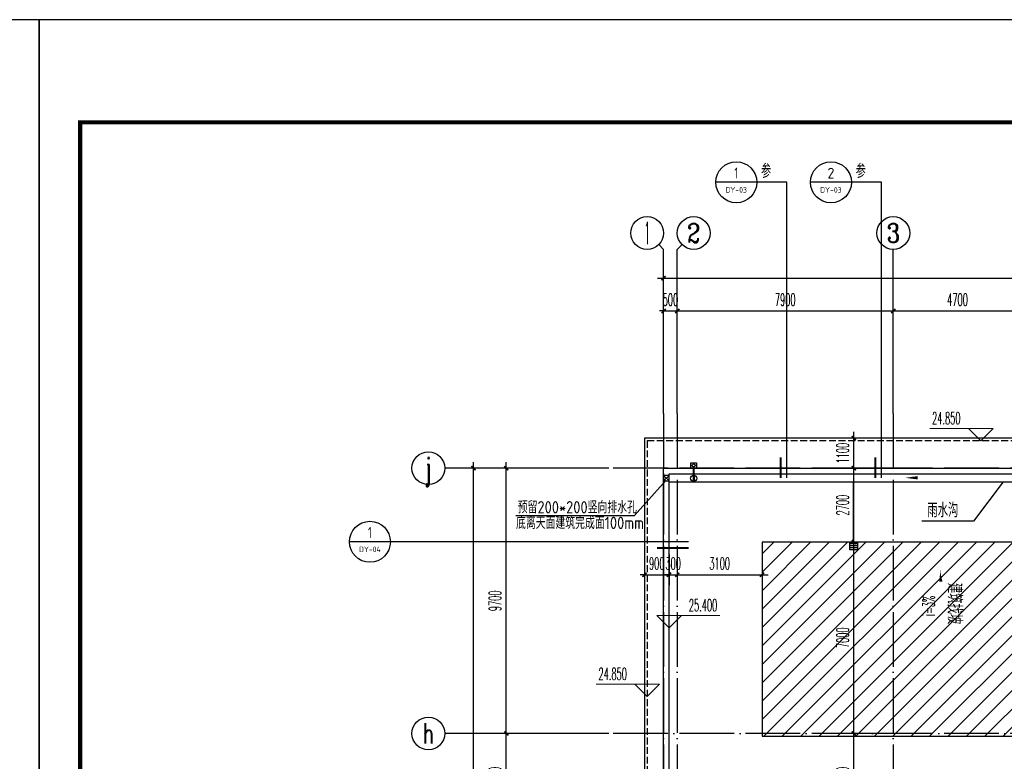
# Model space of a CAD drawing. Extents: x 1779708 to 7299578, y -1121471 to 88434.
# Tile 499 of 656: x 4804122 to 4840127, y -933561 to -906442. Entities that reach past the tile are written whole.
import ezdxf
from ezdxf.enums import TextEntityAlignment as Align

# ---------------------------------------------------------------- set-up
doc = ezdxf.new("R2010")
doc.units = 0
doc.header["$LTSCALE"] = 1000
doc.header["$MEASUREMENT"] = 0
doc.linetypes.add('DASH', pattern=[0.35, 0.25, -0.1])
doc.linetypes.add('DOTE', pattern=[2.4200000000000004, 2, -0.2, 0.02, -0.2])
doc.layers.get('0').update_dxf_attribs({"linetype": 'CONTINUOUS'})
doc.layers.get('Defpoints').update_dxf_attribs({"linetype": 'CONTINUOUS'})
for name, color, linetype in [('11111111111111111111111111111', 50, 'DASH'), ('a-dims', 7, 'CONTINUOUS'), ('AXIS', 3, 'CONTINUOUS'), ('AXIS_TEXT', 7, 'CONTINUOUS'), ('DIM_IDEN', 3, 'CONTINUOUS'), ('DIM_SYMB', 3, 'CONTINUOUS'), ('DIM_污水', 3, 'CONTINUOUS'), ('DOTE', 1, 'DOTE'), ('EQUIP_地漏', 7, 'CONTINUOUS'), ('EQUIP_雨水斗', 7, 'CONTINUOUS'), ('PIPE-虹吸雨水', 4, 'CONTINUOUS'), ('PIPE-雨水', 4, 'CONTINUOUS'), ('PUB_DIM', 3, 'CONTINUOUS'), ('PUB_TEXT', 7, 'CONTINUOUS'), ('PUB_TITLE', 4, 'CONTINUOUS'), ('修改', 6, 'CONTINUOUS'), ('室外构件', 4, 'CONTINUOUS'), ('栏杆', 6, 'CONTINUOUS')]:
    doc.layers.add(name, color=color, linetype=linetype)
doc.layers.add('DIM_ELEV', color=3, linetype='CONTINUOUS', lineweight=13)
doc.styles.add('_TCH_AXIS', font='COMPLEX', dxfattribs={"bigfont": 'GBCBIG'})
doc.styles.add('_TCH_DIM', font='SIMPLEX.shx', dxfattribs={"width": 0.7, "bigfont": 'GBCBIG.shx'})
doc.styles.add('_TCH_DIM_T3', font='SIMPLEX.shx', dxfattribs={"width": 0.4941176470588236, "bigfont": 'GBCBIG.shx'})
doc.styles.add('_TCH_LABEL', font='COMPLEX', dxfattribs={"bigfont": 'GBCBIG'})
doc.styles.add('COMPLEX', font='COMPLEX')
doc.styles.get("Standard").update_dxf_attribs({"font": 'GBENOR', "bigfont": 'GBCBIG'})
doc.dimstyles.new('_TCH_ARCH&&150', dxfattribs={"dimtxt": 446.25, "dimasz": 150, "dimexe": 375, "dimexo": 450, "dimgap": 189.375, "dimtad": 1, "dimdec": 0, "dimzin": 0, "dimdsep": 46, "dimtxsty": '_TCH_DIM_T3', "dimblk": 'ARCHTICK', "dimcen": 0.09, "dimdle": 225, "dimclrt": 7, "dimazin": 2, "dimtfac": 1, "dimtdec": 0, "dimtix": 1, "dimtmove": 2, "dimatfit": 3, "dimfxl": 250, "dimtolj": 1, "dimtzin": 0, "dimarcsym": 0})

# ---------------------------------------------------------------- blocks, each defined once
blk = doc.blocks.new('A$C36B43F05')
at = {"layer": 'PUB_TITLE'}
blk.add_lwpolyline([(-0.002595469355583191, -0.0003986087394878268), (126149.9974045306, -0.0003986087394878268), (126149.9974045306, 178349.9996013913), (-0.002595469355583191, 178349.9996013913)], close=True, dxfattribs=at)
at = {"layer": 'PUB_TITLE', "const_width": 150}
blk.add_lwpolyline([(1499.997404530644, 1499.999601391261), (124649.9974045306, 1499.999601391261), (124649.9974045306, 174599.9996013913), (1499.997404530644, 174599.9996013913)], close=True, dxfattribs=at)
blk = doc.blocks.new('_AXISO')
blk.add_circle((0, 0), 0.5)
at = {"layer": 'AXIS_TEXT', "style": 'COMPLEX', "width": 1.041666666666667}
blk.add_attdef('A', text='', height=0.56, dxfattribs=at).set_placement((-0.25, -0.28), (0.25, -0.28), align=Align.FIT)
blk = doc.blocks.new('_ArchTick')
at = {"color": 0, "linetype": 'ByBlock', "const_width": 0.4}
blk.add_lwpolyline([(-0.5, -0.5), (0.5, 0.5)], dxfattribs=at)
blk = doc.blocks.new('*D6806')
at = {"layer": 'AXIS', "color": 0, "lineweight": -2, "transparency": 16777216}
for p, q in [((9200.000189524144, 149650.0015517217), (9200.000189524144, 154525.0015517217)), ((84800.00018952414, 149650.0015517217), (84800.00018952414, 154525.0015517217)), ((8975.000189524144, 154150.0015517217), (85025.00018952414, 154150.0015517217))]:
    blk.add_line(p, q, dxfattribs=at)
at = {"layer": 'Defpoints', "color": 0, "transparency": 16777216}
for p in [(84800.00018952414, 154150.0015517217), (9200.000189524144, 149200.0015517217), (84800.00018952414, 149200.0015517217)]:
    blk.add_point(p, dxfattribs=at)
at = {"layer": 'AXIS', "color": 0, "lineweight": -2, "transparency": 16777216, "xscale": 150, "yscale": 150, "zscale": 150, "rotation": 180}
blk.add_blockref('_ArchTick', (9200.000189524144, 154150.0015517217), dxfattribs=at)
at = {"layer": 'AXIS', "color": 0, "lineweight": -2, "transparency": 16777216, "xscale": 150, "yscale": 150, "zscale": 150}
blk.add_blockref('_ArchTick', (84800.00018952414, 154150.0015517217), dxfattribs=at)
at = {"layer": 'AXIS', "color": 7, "transparency": 16777216, "insert": (47000.00018952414, 154562.5015517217), "char_height": 446.25, "attachment_point": 5, "style": '_TCH_DIM_T3'}
blk.add_mtext('\\A1;75600', dxfattribs=at)
blk = doc.blocks.new('*D6807')
at = {"layer": 'AXIS', "color": 0, "lineweight": -2, "transparency": 16777216}
for p, q in [((9200.000189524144, 149650.0015517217), (9200.000189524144, 153325.0015517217)), ((9700.000189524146, 149650.0015517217), (9700.000189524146, 153325.0015517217)), ((9200.000189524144, 152950.0015517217), (9050.000189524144, 152950.0015517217)), ((9200.000189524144, 152950.0015517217), (9700.000189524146, 152950.0015517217)), ((9700.000189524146, 152950.0015517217), (9850.000189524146, 152950.0015517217))]:
    blk.add_line(p, q, dxfattribs=at)
at = {"layer": 'Defpoints', "color": 0, "transparency": 16777216}
for p in [(9700.000189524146, 152950.0015517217), (9200.000189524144, 149200.0015517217), (9700.000189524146, 149200.0015517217)]:
    blk.add_point(p, dxfattribs=at)
at = {"layer": 'AXIS', "color": 0, "lineweight": -2, "transparency": 16777216, "xscale": 150, "yscale": 150, "zscale": 150}
blk.add_blockref('_ArchTick', (9200.000189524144, 152950.0015517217), dxfattribs=at)
at = {"layer": 'AXIS', "color": 0, "lineweight": -2, "transparency": 16777216, "xscale": 150, "yscale": 150, "zscale": 150, "rotation": 180}
blk.add_blockref('_ArchTick', (9700.000189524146, 152950.0015517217), dxfattribs=at)
at = {"layer": 'AXIS', "color": 7, "transparency": 16777216, "insert": (9450.000189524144, 153362.5015517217), "char_height": 446.25, "attachment_point": 5, "style": '_TCH_DIM_T3'}
blk.add_mtext('\\A1;500', dxfattribs=at)
blk = doc.blocks.new('*D6808')
at = {"layer": 'AXIS', "color": 0, "lineweight": -2, "transparency": 16777216}
for p, q in [((9700.000189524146, 149650.0015517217), (9700.000189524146, 153325.0015517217)), ((17600.00018952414, 149650.0015517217), (17600.00018952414, 153325.0015517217)), ((9475.000189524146, 152950.0015517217), (17825.00018952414, 152950.0015517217))]:
    blk.add_line(p, q, dxfattribs=at)
at = {"layer": 'Defpoints', "color": 0, "transparency": 16777216}
for p in [(17600.00018952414, 152950.0015517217), (9700.000189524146, 149200.0015517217), (17600.00018952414, 149200.0015517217)]:
    blk.add_point(p, dxfattribs=at)
at = {"layer": 'AXIS', "color": 0, "lineweight": -2, "transparency": 16777216, "xscale": 150, "yscale": 150, "zscale": 150, "rotation": 180}
blk.add_blockref('_ArchTick', (9700.000189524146, 152950.0015517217), dxfattribs=at)
at = {"layer": 'AXIS', "color": 0, "lineweight": -2, "transparency": 16777216, "xscale": 150, "yscale": 150, "zscale": 150}
blk.add_blockref('_ArchTick', (17600.00018952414, 152950.0015517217), dxfattribs=at)
at = {"layer": 'AXIS', "color": 7, "transparency": 16777216, "insert": (13650.00018952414, 153362.5015517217), "char_height": 446.25, "attachment_point": 5, "style": '_TCH_DIM_T3'}
blk.add_mtext('\\A1;7900', dxfattribs=at)
blk = doc.blocks.new('*D6809')
at = {"layer": 'AXIS', "color": 0, "lineweight": -2, "transparency": 16777216}
for p, q in [((17600.00018952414, 149650.0015517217), (17600.00018952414, 153325.0015517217)), ((22300.00018952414, 149650.0015517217), (22300.00018952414, 153325.0015517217)), ((17375.00018952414, 152950.0015517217), (22525.00018952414, 152950.0015517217))]:
    blk.add_line(p, q, dxfattribs=at)
at = {"layer": 'Defpoints', "color": 0, "transparency": 16777216}
for p in [(22300.00018952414, 152950.0015517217), (17600.00018952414, 149200.0015517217), (22300.00018952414, 149200.0015517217)]:
    blk.add_point(p, dxfattribs=at)
at = {"layer": 'AXIS', "color": 0, "lineweight": -2, "transparency": 16777216, "xscale": 150, "yscale": 150, "zscale": 150, "rotation": 180}
blk.add_blockref('_ArchTick', (17600.00018952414, 152950.0015517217), dxfattribs=at)
at = {"layer": 'AXIS', "color": 0, "lineweight": -2, "transparency": 16777216, "xscale": 150, "yscale": 150, "zscale": 150}
blk.add_blockref('_ArchTick', (22300.00018952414, 152950.0015517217), dxfattribs=at)
at = {"layer": 'AXIS', "color": 7, "transparency": 16777216, "insert": (19950.00018952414, 153362.5015517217), "char_height": 446.25, "attachment_point": 5, "style": '_TCH_DIM_T3'}
blk.add_mtext('\\A1;4700', dxfattribs=at)
blk = doc.blocks.new('*D6838')
at = {"layer": 'AXIS', "color": 0, "lineweight": -2, "transparency": 16777216}
for p, q in [((2250.000189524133, 8975.001551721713), (2250.000189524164, 147425.0015517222)), ((6750.000189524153, 147200.0015517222), (1875.000189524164, 147200.0015517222)), ((6750.000189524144, 9200.00155172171), (1875.000189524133, 9200.001551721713))]:
    blk.add_line(p, q, dxfattribs=at)
at = {"layer": 'Defpoints', "color": 0, "transparency": 16777216}
for p in [(2250.000189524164, 147200.0015517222), (7200.000189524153, 147200.0015517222), (7200.000189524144, 9200.00155172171)]:
    blk.add_point(p, dxfattribs=at)
at = {"layer": 'AXIS', "color": 0, "lineweight": -2, "transparency": 16777216, "xscale": 150, "yscale": 150, "zscale": 150}
for p, rotation in [((2250.000189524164, 147200.0015517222), 90), ((2250.000189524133, 9200.001551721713), 270)]:
    blk.add_blockref('_ArchTick', p, dxfattribs=dict(at, rotation=rotation))
at = {"layer": 'AXIS', "color": 7, "transparency": 16777216, "insert": (1837.500189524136, 78200.00155172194), "char_height": 446.25, "attachment_point": 5, "rotation": 90, "style": '_TCH_DIM_T3'}
blk.add_mtext('\\A1;138000', dxfattribs=at)
blk = doc.blocks.new('*D6862')
at = {"layer": 'AXIS', "color": 0, "lineweight": -2, "transparency": 16777216}
for p, q in [((3450.000189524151, 134075.0015517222), (3450.000189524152, 137725.0015517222)), ((6750.000189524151, 137500.0015517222), (3075.000189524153, 137500.0015517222)), ((6750.000189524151, 134300.0015517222), (3075.000189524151, 134300.0015517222))]:
    blk.add_line(p, q, dxfattribs=at)
at = {"layer": 'Defpoints', "color": 0, "transparency": 16777216}
for p in [(3450.000189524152, 137500.0015517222), (7200.000189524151, 137500.0015517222), (7200.000189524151, 134300.0015517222)]:
    blk.add_point(p, dxfattribs=at)
at = {"layer": 'AXIS', "color": 0, "lineweight": -2, "transparency": 16777216, "xscale": 150, "yscale": 150, "zscale": 150}
for p, rotation in [((3450.000189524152, 137500.0015517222), 90), ((3450.000189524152, 134300.0015517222), 270)]:
    blk.add_blockref('_ArchTick', p, dxfattribs=dict(at, rotation=rotation))
at = {"layer": 'AXIS', "color": 7, "transparency": 16777216, "insert": (3037.50018952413, 135900.0015517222), "char_height": 446.25, "attachment_point": 5, "rotation": 90, "style": '_TCH_DIM_T3'}
blk.add_mtext('\\A1;3200', dxfattribs=at)
blk = doc.blocks.new('*D6863')
at = {"layer": 'AXIS', "color": 0, "lineweight": -2, "transparency": 16777216}
for p, q in [((3450.000189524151, 137275.0015517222), (3450.000189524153, 147425.0015517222)), ((6750.000189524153, 147200.0015517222), (3075.000189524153, 147200.0015517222)), ((6750.000189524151, 137500.0015517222), (3075.000189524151, 137500.0015517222))]:
    blk.add_line(p, q, dxfattribs=at)
at = {"layer": 'Defpoints', "color": 0, "transparency": 16777216}
for p in [(3450.000189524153, 147200.0015517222), (7200.000189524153, 147200.0015517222), (7200.000189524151, 137500.0015517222)]:
    blk.add_point(p, dxfattribs=at)
at = {"layer": 'AXIS', "color": 0, "lineweight": -2, "transparency": 16777216, "xscale": 150, "yscale": 150, "zscale": 150}
for p, rotation in [((3450.000189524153, 147200.0015517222), 90), ((3450.000189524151, 137500.0015517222), 270)]:
    blk.add_blockref('_ArchTick', p, dxfattribs=dict(at, rotation=rotation))
at = {"layer": 'AXIS', "color": 7, "transparency": 16777216, "insert": (3037.500189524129, 142350.0015517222), "char_height": 446.25, "attachment_point": 5, "rotation": 90, "style": '_TCH_DIM_T3'}
blk.add_mtext('\\A1;9700', dxfattribs=at)
blk = doc.blocks.new('$TwtSys$00000137')
at = {"color": 7}
for p, q in [((-46.875, -93.75), (-46.875, 93.75)), ((0, -93.75), (0, 93.75)), ((46.875, -93.75), (46.875, 93.75))]:
    blk.add_line(p, q, dxfattribs=at)
blk.add_lwpolyline([(-93.75, -93.75), (93.75, -93.75), (93.75, 93.75), (-93.75, 93.75)], close=True, dxfattribs=at)
blk = doc.blocks.new('$TwtSys$00000139')
at = {"color": 7}
for p, q in [((-18.75, 91.8558653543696, 1e-08), (-18.75, -91.8558653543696, 1e-08)), ((18.75, 91.8558653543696, 1e-08), (18.75, -91.8558653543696, 1e-08))]:
    blk.add_line(p, q, dxfattribs=at)
blk.add_circle((0, 0, 1e-08), 93.75)
blk = doc.blocks.new('*D5868')
at = {"layer": 'Defpoints', "color": 0, "transparency": 16777216}
for p in [(4834625.261839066, -932543.31570563), (4836067.098467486, -932543.31570563), (4836067.098467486, -935743.315705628)]:
    blk.add_point(p, dxfattribs=at)
at = {"layer": 'PUB_DIM', "color": 0, "lineweight": -2, "transparency": 16777216}
for p, q in [((4834625.261839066, -935968.315705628), (4834625.261839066, -932318.31570563)), ((4835617.098467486, -932543.31570563), (4834250.261839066, -932543.31570563)), ((4835617.098467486, -935743.315705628), (4834250.261839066, -935743.315705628))]:
    blk.add_line(p, q, dxfattribs=at)
at = {"layer": 'PUB_DIM', "color": 0, "lineweight": -2, "transparency": 16777216, "xscale": 150, "yscale": 150, "zscale": 150}
for p, rotation in [((4834625.261839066, -932543.31570563), 90), ((4834625.261839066, -935743.315705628), 270)]:
    blk.add_blockref('_ArchTick', p, dxfattribs=dict(at, rotation=rotation))
at = {"layer": 'PUB_DIM', "color": 7, "transparency": 16777216, "insert": (4834212.761839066, -934143.3157056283), "char_height": 446.25, "attachment_point": 5, "rotation": 90, "style": '_TCH_DIM_T3'}
blk.add_mtext('\\A1;3200', dxfattribs=at)
blk = doc.blocks.new('*D5869')
at = {"layer": 'Defpoints', "color": 0, "transparency": 16777216}
for p in [(4834625.261839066, -925543.3143631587), (4836067.098467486, -925543.3143631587), (4836067.098467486, -932543.31570563)]:
    blk.add_point(p, dxfattribs=at)
at = {"layer": 'PUB_DIM', "color": 0, "lineweight": -2, "transparency": 16777216}
for p, q in [((4835617.098467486, -925543.3143631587), (4834250.261839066, -925543.3143631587)), ((4834625.261839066, -932768.31570563), (4834625.261839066, -925318.3143631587)), ((4835617.098467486, -932543.31570563), (4834250.261839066, -932543.31570563))]:
    blk.add_line(p, q, dxfattribs=at)
at = {"layer": 'PUB_DIM', "color": 0, "lineweight": -2, "transparency": 16777216, "xscale": 150, "yscale": 150, "zscale": 150}
for p, rotation in [((4834625.261839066, -925543.3143631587), 90), ((4834625.261839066, -932543.31570563), 270)]:
    blk.add_blockref('_ArchTick', p, dxfattribs=dict(at, rotation=rotation))
at = {"layer": 'PUB_DIM', "color": 7, "transparency": 16777216, "insert": (4834212.761839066, -929043.3150343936), "char_height": 446.25, "attachment_point": 5, "rotation": 90, "style": '_TCH_DIM_T3'}
blk.add_mtext('\\A1;7000', dxfattribs=at)
blk = doc.blocks.new('*D5870')
at = {"layer": 'Defpoints', "color": 0, "transparency": 16777216}
for p in [(4834625.261839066, -922843.3157058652), (4836067.098467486, -922843.3157058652), (4836067.098467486, -925543.3143631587)]:
    blk.add_point(p, dxfattribs=at)
at = {"layer": 'PUB_DIM', "color": 0, "lineweight": -2, "transparency": 16777216}
for p, q in [((4834625.261839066, -925768.3143631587), (4834625.261839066, -922618.3157058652)), ((4835617.098467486, -922843.3157058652), (4834250.261839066, -922843.3157058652)), ((4835617.098467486, -925543.3143631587), (4834250.261839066, -925543.3143631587))]:
    blk.add_line(p, q, dxfattribs=at)
at = {"layer": 'PUB_DIM', "color": 0, "lineweight": -2, "transparency": 16777216, "xscale": 150, "yscale": 150, "zscale": 150}
for p, rotation in [((4834625.261839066, -922843.3157058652), 90), ((4834625.261839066, -925543.3143631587), 270)]:
    blk.add_blockref('_ArchTick', p, dxfattribs=dict(at, rotation=rotation))
at = {"layer": 'PUB_DIM', "color": 7, "transparency": 16777216, "insert": (4834212.761839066, -924193.3150345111), "char_height": 446.25, "attachment_point": 5, "rotation": 90, "style": '_TCH_DIM_T3'}
blk.add_mtext('\\A1;2700', dxfattribs=at)
blk = doc.blocks.new('*D5871')
at = {"layer": 'Defpoints', "color": 0, "transparency": 16777216}
for p in [(4834625.261839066, -921743.3157047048), (4836067.098467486, -921743.3157047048), (4836067.098467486, -922843.3157058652)]:
    blk.add_point(p, dxfattribs=at)
at = {"layer": 'PUB_DIM', "color": 0, "lineweight": -2, "transparency": 16777216}
for p, q in [((4834625.261839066, -923068.3157058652), (4834625.261839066, -921518.3157047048)), ((4835617.098467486, -921743.3157047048), (4834250.261839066, -921743.3157047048)), ((4835617.098467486, -922843.3157058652), (4834250.261839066, -922843.3157058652))]:
    blk.add_line(p, q, dxfattribs=at)
at = {"layer": 'PUB_DIM', "color": 0, "lineweight": -2, "transparency": 16777216, "xscale": 150, "yscale": 150, "zscale": 150}
for p, rotation in [((4834625.261839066, -921743.3157047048), 90), ((4834625.261839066, -922843.3157058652), 270)]:
    blk.add_blockref('_ArchTick', p, dxfattribs=dict(at, rotation=rotation))
at = {"layer": 'PUB_DIM', "color": 7, "transparency": 16777216, "insert": (4834212.761839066, -922293.3157052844), "char_height": 446.25, "attachment_point": 5, "rotation": 90, "style": '_TCH_DIM_T3'}
blk.add_mtext('\\A1;1100', dxfattribs=at)
blk = doc.blocks.new('*D5880')
at = {"layer": 'Defpoints', "color": 0, "transparency": 16777216}
for p in [(4828167.098467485, -925543.3169953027), (4831267.098529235, -925543.3169953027), (4831267.098529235, -926739.7507211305)]:
    blk.add_point(p, dxfattribs=at)
at = {"layer": 'PUB_DIM', "color": 0, "lineweight": -2, "transparency": 16777216}
for p, q in [((4828167.098467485, -925993.3169953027), (4828167.098467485, -927114.7507211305)), ((4831267.098529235, -925993.3169953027), (4831267.098529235, -927114.7507211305)), ((4827942.098467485, -926739.7507211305), (4831492.098529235, -926739.7507211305))]:
    blk.add_line(p, q, dxfattribs=at)
at = {"layer": 'PUB_DIM', "color": 0, "lineweight": -2, "transparency": 16777216, "xscale": 150, "yscale": 150, "zscale": 150, "rotation": 180}
blk.add_blockref('_ArchTick', (4828167.098467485, -926739.7507211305), dxfattribs=at)
at = {"layer": 'PUB_DIM', "color": 0, "lineweight": -2, "transparency": 16777216, "xscale": 150, "yscale": 150, "zscale": 150}
blk.add_blockref('_ArchTick', (4831267.098529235, -926739.7507211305), dxfattribs=at)
at = {"layer": 'PUB_DIM', "color": 7, "transparency": 16777216, "insert": (4829717.098498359, -926327.2507211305), "char_height": 446.25, "attachment_point": 5, "style": '_TCH_DIM_T3'}
blk.add_mtext('\\A1;3100', dxfattribs=at)
blk = doc.blocks.new('*D5881')
at = {"layer": 'Defpoints', "color": 0, "transparency": 16777216}
for p in [(4827867.098466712, -925543.3169953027), (4828167.098467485, -925543.3169953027), (4828167.098467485, -926739.7507211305)]:
    blk.add_point(p, dxfattribs=at)
at = {"layer": 'PUB_DIM', "color": 0, "lineweight": -2, "transparency": 16777216}
for p, q in [((4827867.098466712, -925993.3169953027), (4827867.098466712, -927114.7507211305)), ((4828167.098467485, -925993.3169953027), (4828167.098467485, -927114.7507211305)), ((4827867.098466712, -926739.7507211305), (4827717.098466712, -926739.7507211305)), ((4827867.098466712, -926739.7507211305), (4828167.098467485, -926739.7507211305)), ((4828167.098467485, -926739.7507211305), (4828317.098467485, -926739.7507211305))]:
    blk.add_line(p, q, dxfattribs=at)
at = {"layer": 'PUB_DIM', "color": 0, "lineweight": -2, "transparency": 16777216, "xscale": 150, "yscale": 150, "zscale": 150}
blk.add_blockref('_ArchTick', (4827867.098466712, -926739.7507211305), dxfattribs=at)
at = {"layer": 'PUB_DIM', "color": 0, "lineweight": -2, "transparency": 16777216, "xscale": 150, "yscale": 150, "zscale": 150, "rotation": 180}
blk.add_blockref('_ArchTick', (4828167.098467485, -926739.7507211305), dxfattribs=at)
at = {"layer": 'PUB_DIM', "color": 7, "transparency": 16777216, "insert": (4828017.098467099, -926327.2507211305), "char_height": 446.25, "attachment_point": 5, "style": '_TCH_DIM_T3'}
blk.add_mtext('\\A1;300', dxfattribs=at)
blk = doc.blocks.new('*D5882')
at = {"layer": 'Defpoints', "color": 0, "transparency": 16777216}
for p in [(4826967.098467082, -925543.3169953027), (4827867.098466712, -925543.3169953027), (4827867.098466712, -926739.7507211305)]:
    blk.add_point(p, dxfattribs=at)
at = {"layer": 'PUB_DIM', "color": 0, "lineweight": -2, "transparency": 16777216}
for p, q in [((4826967.098467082, -925993.3169953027), (4826967.098467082, -927114.7507211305)), ((4827867.098466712, -925993.3169953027), (4827867.098466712, -927114.7507211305)), ((4826967.098467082, -926739.7507211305), (4826817.098467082, -926739.7507211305)), ((4826967.098467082, -926739.7507211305), (4827867.098466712, -926739.7507211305)), ((4827867.098466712, -926739.7507211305), (4828017.098466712, -926739.7507211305))]:
    blk.add_line(p, q, dxfattribs=at)
at = {"layer": 'PUB_DIM', "color": 0, "lineweight": -2, "transparency": 16777216, "xscale": 150, "yscale": 150, "zscale": 150}
blk.add_blockref('_ArchTick', (4826967.098467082, -926739.7507211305), dxfattribs=at)
at = {"layer": 'PUB_DIM', "color": 0, "lineweight": -2, "transparency": 16777216, "xscale": 150, "yscale": 150, "zscale": 150, "rotation": 180}
blk.add_blockref('_ArchTick', (4827867.098466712, -926739.7507211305), dxfattribs=at)
at = {"layer": 'PUB_DIM', "color": 7, "transparency": 16777216, "insert": (4827417.098466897, -926327.2507211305), "char_height": 446.25, "attachment_point": 5, "style": '_TCH_DIM_T3'}
blk.add_mtext('\\A1;900', dxfattribs=at)
blk = doc.blocks.new('A$C159220C3')
at = {"layer": 'AXIS'}
for p, q in [((9024.264258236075, 155375.7374830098), (9200.000189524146, 155200.0015517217)), ((9200.000189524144, 149200.0015517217), (9200.000189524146, 155200.0015517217)), ((9875.736120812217, 155375.7374830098), (9700.000189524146, 155200.0015517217)), ((9700.000189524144, 149200.0015517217), (9700.000189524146, 155200.0015517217)), ((17600.00018952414, 149200.0015517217), (17600.00018952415, 155200.0015517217)), ((7200.000189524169, 147200.0015517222), (1200.000189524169, 147200.0015517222)), ((7200.000189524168, 137500.0015517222), (1200.000189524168, 137500.0015517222))]:
    blk.add_line(p, q, dxfattribs=at)
at = {"layer": 'DOTE'}
for p, q in [((9200.000189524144, 149200.0015517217), (9200.000189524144, 7200.001551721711)), ((9700.000189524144, 149200.0015517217), (9700.000189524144, 7200.001551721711)), ((17600.00018952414, 149200.0015517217), (17600.00018952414, 7200.001551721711)), ((86800.00018952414, 147200.0015517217), (7200.000189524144, 147200.0015517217)), ((86800.00018952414, 137500.0015517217), (7200.000189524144, 137500.0015517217))]:
    blk.add_line(p, q, dxfattribs=at)
at = {"layer": 'AXIS'}
ref = blk.add_blockref('_AXISO', (8600.000189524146, 155800.0015517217), dxfattribs=dict(at, xscale=1200, yscale=1200, zscale=1200))
ref.add_attrib('A', '1', dxfattribs={"layer": 'AXIS_TEXT', "height": 817.1572203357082, "style": '_TCH_AXIS', "width": 0.5555555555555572}).set_placement((8502.719568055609, 155391.4229415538), (8697.280810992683, 155391.4229415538), align=Align.FIT)
ref = blk.add_blockref('_AXISO', (10300.00018952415, 155800.0015517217), dxfattribs=dict(at, xscale=1200, yscale=1200, zscale=1200))
ref.add_attrib('A', '2', dxfattribs={"layer": 'AXIS_TEXT', "height": 698.9222472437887, "style": '_TCH_AXIS'}).set_placement((10067.02610710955, 155450.5404280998), (10532.97427193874, 155450.5404280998), align=Align.FIT)
ref = blk.add_blockref('_AXISO', (17600.00018952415, 155800.0015517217), dxfattribs=dict(at, xscale=1200, yscale=1200, zscale=1200))
ref.add_attrib('A', '3', dxfattribs={"layer": 'AXIS_TEXT', "height": 698.9222472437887, "style": '_TCH_AXIS'}).set_placement((17367.02610710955, 155450.5404280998), (17832.97427193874, 155450.5404280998), align=Align.FIT)
ref = blk.add_blockref('_AXISO', (600.0001895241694, 147200.0015517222), dxfattribs=dict(at, xscale=1200, yscale=1200, zscale=1200))
ref.add_attrib('A', 'j', dxfattribs={"layer": 'AXIS_TEXT', "height": 821.3540278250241, "style": '_TCH_AXIS', "width": 0.7500000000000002}).set_placement((511.9979722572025, 146789.3245378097), (688.0024067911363, 146789.3245378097), align=Align.FIT)
ref = blk.add_blockref('_AXISO', (600.0001895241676, 137500.0015517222), dxfattribs=dict(at, xscale=1200, yscale=1200, zscale=1200))
ref.add_attrib('A', 'h', dxfattribs={"layer": 'AXIS_TEXT', "height": 744.0984896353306, "style": '_TCH_AXIS', "width": 0.6111111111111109}).set_placement((405.1172517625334, 137127.9523069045), (794.8831272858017, 137127.9523069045), align=Align.FIT)
for p1, p2, distance, picture, middle in [((9200.000189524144, 149200.0015517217), (84800.00018952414, 149200.0015517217), 4950, '*D6806', (47000.00018952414, 154562.5015517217)), ((9200.000189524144, 149200.0015517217), (9700.000189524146, 149200.0015517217), 3750, '*D6807', (9450.000189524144, 153362.5015517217)), ((9700.000189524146, 149200.0015517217), (17600.00018952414, 149200.0015517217), 3750.0000000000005, '*D6808', (13650.00018952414, 153362.5015517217)), ((17600.00018952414, 149200.0015517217), (22300.00018952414, 149200.0015517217), 3750, '*D6809', (19950.00018952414, 153362.5015517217)), ((7200.000189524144, 9200.00155172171), (7200.000189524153, 147200.0015517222), 4949.999999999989, '*D6838', (1837.500189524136, 78200.00155172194)), ((7200.000189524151, 137500.0015517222), (7200.000189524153, 147200.0015517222), 3750, '*D6863', (3037.500189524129, 142350.0015517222)), ((7200.000189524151, 134300.0015517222), (7200.000189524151, 137500.0015517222), 3749.9999999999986, '*D6862', (3037.50018952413, 135900.0015517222))]:
    dim = blk.add_aligned_dim(p1=p1, p2=p2, distance=distance, dimstyle='_TCH_ARCH&&150', dxfattribs=at)
    dim.commit()
    dim.dimension.update_dxf_attribs({"geometry": picture, "text_midpoint": middle})

msp = doc.modelspace()

# ---------------------------------------------------------------- hatches: boundary and pattern name
at = {"layer": '室外构件'}
h = msp.add_hatch(dxfattribs=at)
h.set_pattern_fill('ANSI31', color=256, scale=300, style=0)
h.set_pattern_definition([(45, (0, 0), (-336.7596045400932, 336.7596045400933), [])])
h.paths.add_polyline_path([(4858567.098535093, -925543.3169953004), (4831267.098529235, -925543.3169953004), (4831267.098529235, -932643.3170386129), (4858567.098535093, -932643.3170386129)])

# ---------------------------------------------------------------- linework, layer by layer
at = {"layer": '11111111111111111111111111111'}
for p, q in [((4828667.098467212, -922843.3150888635), (4828667.098467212, -922643.3150888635)), ((4828667.098467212, -922643.3150888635), (4828867.098467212, -922643.3150888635)), ((4828867.098467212, -922643.3150888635), (4828867.098467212, -922843.3150888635)), ((4828867.098467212, -922843.3150888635), (4828667.098467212, -922843.3150888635))]:
    msp.add_line(p, q, dxfattribs=at)
at = {"layer": 'DIM_ELEV'}
for p, q in [((4839715.302823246, -921393.3157060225), (4837403.717638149, -921393.3157060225)), ((4839265.302823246, -921843.3157060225), (4838815.302823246, -921393.3157060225)), ((4839265.302823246, -921843.3157060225), (4839715.302823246, -921393.3157060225)), ((4827867.098466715, -928684.1550781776), (4827417.098466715, -928234.1550781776)), ((4827417.098466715, -928234.1550781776), (4829728.683651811, -928234.1550781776)), ((4827867.098466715, -928684.1550781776), (4828317.098466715, -928234.1550781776)), ((4827517.098466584, -930744.4334040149), (4825205.513281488, -930744.4334040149)), ((4827067.098466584, -931194.4334040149), (4826617.098466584, -930744.4334040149)), ((4827067.098466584, -931194.4334040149), (4827517.098466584, -930744.4334040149))]:
    msp.add_line(p, q, dxfattribs=at)
at = {"layer": 'DIM_IDEN'}
for p, q in [((4831074.368235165, -912388.5984341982), (4829574.368235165, -912388.5984341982)), ((4832171.971027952, -912388.5984341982), (4831074.368235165, -912388.5984341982)), ((4832171.971027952, -923198.512125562), (4832171.971027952, -912388.5984341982)), ((4834536.857574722, -912388.5984341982), (4833036.857574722, -912388.5984341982)), ((4835634.460367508, -912388.5984341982), (4834536.857574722, -912388.5984341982)), ((4835634.460367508, -923198.512125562), (4835634.460367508, -912388.5984341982)), ((4817678.351125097, -925534.987887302), (4816178.351125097, -925534.987887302)), ((4819216.715506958, -925534.987887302), (4817678.351125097, -925534.987887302)), ((4828582.721012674, -925534.987887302), (4819216.715506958, -925534.987887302))]:
    msp.add_line(p, q, dxfattribs=at)
at = {"layer": 'DIM_IDEN', "const_width": 75}
for points in [[(4831946.971027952, -923198.512125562), (4831946.971027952, -922448.512125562)], [(4835409.460367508, -923198.512125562), (4835409.460367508, -922448.512125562)], [(4828582.721012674, -925759.987887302), (4827430.002511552, -925759.987887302)]]:
    msp.add_lwpolyline(points, dxfattribs=at)
at = {"layer": 'DIM_IDEN'}
for centre in [(4830324.368235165, -912388.5984341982), (4833786.857574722, -912388.5984341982), (4816928.351125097, -925534.987887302)]:
    msp.add_circle(centre, 750, dxfattribs=at)
at = {"layer": 'DIM_SYMB'}
for points in [[(4838588.953172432, -923193.3157055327, 0, 0, 0), (4836504.033867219, -923193.3157055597, 0, 120, 0), (4836954.033867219, -923193.3157055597, 0, 0, 0)], [(4837804.554421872, -928627.8889738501, 0, 0, 0), (4837804.554421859, -926542.9696686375, 0, 120, 0), (4837804.554421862, -926992.9696686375, 0, 0, 0)]]:
    msp.add_lwpolyline(points, format="xyseb", dxfattribs=at)
msp.add_lwpolyline([(4840086.579758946, -923343.3157055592), (4839001.112732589, -924775.0281252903), (4837112.85068997, -924775.0281252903)], dxfattribs=at)
at = {"layer": 'DIM_污水', "color": 3}
msp.add_circle((4828767.098467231, -922743.3150888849), 55, dxfattribs=at)
at = {"layer": 'PIPE-虹吸雨水', "const_width": 75}
msp.add_lwpolyline([(4828767.098466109, -923100.7294194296), (4828767.098466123, -922798.315145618)], dxfattribs=at)
at = {"layer": 'PIPE-雨水', "const_width": 50}
msp.add_lwpolyline([(4834605.101875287, -923343.3150974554), (4834605.101875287, -925543.3163871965)], dxfattribs=at)
at = {"layer": 'PUB_TEXT', "color": 1}
for p, q in [((4827767.097619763, -923277.6341805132), (4826587.297397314, -924584.1042075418)), ((4826587.297397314, -924584.1042075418), (4822270.225437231, -924584.281942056))]:
    msp.add_line(p, q, dxfattribs=at)
msp.add_lwpolyline([(4827867.097619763, -923109.7738851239), (4827667.097619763, -923109.7738851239), (4827667.097619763, -923309.7738851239), (4827867.097619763, -923309.7738851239)], close=True, dxfattribs=at)
for points in [[(4827867.097619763, -923109.7738851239), (4827667.097619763, -923309.7738851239)], [(4827867.097619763, -923309.7738851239), (4827667.097619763, -923109.7738851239)]]:
    msp.add_lwpolyline(points, dxfattribs=at)
at = {"layer": '室外构件'}
msp.add_line((4827867.098466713, -923343.3157055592), (4861067.098467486, -923343.3157055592), dxfattribs=at)
msp.add_lwpolyline([(4858567.098535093, -925543.3169953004), (4831267.098529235, -925543.3169953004), (4831267.098529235, -932643.3170386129), (4858567.098535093, -932643.3170386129)], close=True, dxfattribs=at)
at = {"layer": '栏杆'}
for p, q in [((4827667.098466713, -935843.3157054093), (4827667.098466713, -922843.3157055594)), ((4827667.098466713, -922843.3157055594), (4861267.098467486, -922843.3157055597)), ((4827867.098466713, -935643.3157054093), (4827867.098466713, -923043.3157055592)), ((4827867.098466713, -923043.3157055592), (4861067.098467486, -923043.3157055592))]:
    msp.add_line(p, q, dxfattribs=at)
msp.add_lwpolyline([(4894867.098471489, -948743.315706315), (4894867.098471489, -948743.315706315), (4903367.098466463, -948743.3157008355), (4903367.098466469, -921743.3157060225), (4826967.098467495, -921743.3157060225), (4826967.098466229, -935643.3157052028), (4826967.098466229, -936743.3157054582), (4835967.098467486, -936743.3157054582), (4835967.098467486, -947943.3157040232), (4827567.09846534, -947943.315734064), (4827567.098531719, -974943.3157065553), (4903967.098467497, -974943.3157065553), (4903967.098465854, -961043.315705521), (4903967.098465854, -959943.3157061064), (4894867.0984721, -959943.315645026), (4894867.0984721, -959943.315645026)], dxfattribs=at)
at = {"layer": '栏杆', "linetype": 'DASH'}
msp.add_lwpolyline([(4836067.098467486, -948043.3157036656), (4827667.098465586, -948043.3157337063), (4827667.098531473, -974843.3157065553), (4903867.098467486, -974843.3157065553), (4903867.098465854, -961043.3157055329), (4903867.098465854, -960043.3157054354), (4894867.098471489, -960043.315645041), (4894867.098471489, -948643.3157063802), (4903267.098466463, -948643.3157009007), (4903267.098466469, -921843.3157060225), (4827067.098467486, -921843.3157060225), (4827067.098466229, -935643.3157052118), (4827067.098466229, -936643.3157054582), (4836067.098467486, -936643.3157054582), (4836067.098467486, -948043.3157036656)], dxfattribs=at)

# ---------------------------------------------------------------- block references
at = {"layer": 'EQUIP_地漏', "xscale": -1.5, "yscale": 1.5, "zscale": 1.5, "rotation": 90}
msp.add_blockref('$TwtSys$00000137', (4834615.309961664, -925683.9413871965), dxfattribs=at)
at = {"layer": 'EQUIP_雨水斗', "xscale": 1.200000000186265, "yscale": 1.200000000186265, "zscale": 1.200000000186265}
msp.add_blockref('$TwtSys$00000139', (4828767.098466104, -923213.2294194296), dxfattribs=at)
at = {"layer": '修改'}
for name, p in [('A$C36B43F05', (4678684.760336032, -1084792.147838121)), ('A$C36B43F05', (4804834.760336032, -1084792.147838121)), ('A$C159220C3', (4818467.098277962, -1070043.317257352))]:
    msp.add_blockref(name, p, dxfattribs=at)

# ---------------------------------------------------------------- texts
at = {"layer": 'a-dims'}
msp.add_text('雨水沟', height=525, dxfattribs=at).set_placement((4837311.980442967, -924639.6449130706))
msp.add_text('建筑找坡', height=525.0000000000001, rotation=270, dxfattribs=at).set_placement((4838048.752450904, -927037.1454271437))
at = {"layer": 'a-dims', "style": '_TCH_DIM', "width": 0.4941176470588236}
msp.add_text('i=3%', height=446.2500000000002, rotation=90, dxfattribs=at).set_placement((4837580.650169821, -928249.176733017))
at = {"layer": 'PUB_TEXT', "color": 7}
for s, height, width, p, p2 in [('1', 403.5193974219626, 0.9959239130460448, (4830250.353128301, -912251.470630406), (4830398.38334203, -912251.470630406)), ('2', 391.8553393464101, 0.9959239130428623, (4833657.614526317, -912249.8284762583), (4833916.100623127, -912249.8284762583)), ('DY-03', 201.9698689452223, 1.022865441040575, (4829933.034760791, -912765.7047543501), (4830715.70170954, -912765.7047543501)), ('DY-03', 201.9698689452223, 1.022865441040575, (4833395.524100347, -912765.7047543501), (4834178.191049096, -912765.7047543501)), ('1', 403.5193974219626, 0.9959239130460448, (4816854.336018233, -925397.8600835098), (4817002.366231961, -925397.8600835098)), ('DY-04', 201.8678807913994, 1.024655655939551, (4816536.953981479, -925912.0174357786), (4817319.748268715, -925912.0174357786))]:
    msp.add_text(s, height=height, dxfattribs=dict(at, width=width)).set_placement(p, p2, align=Align.FIT)
at = {"layer": 'PUB_TEXT', "color": 7, "style": '_TCH_LABEL'}
for p in [(4831231.868235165, -912231.0984341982), (4834694.357574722, -912231.0984341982)]:
    msp.add_text('参', height=506.3829787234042, dxfattribs=at).set_placement(p)
at = {"layer": 'PUB_TEXT', "color": 7, "style": '_TCH_DIM', "width": 0.4941176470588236}
for s, p in [('24.850', (4837485.617638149, -921235.8157060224)), ('25.400', (4828591.683651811, -928076.6550781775)), ('24.850', (4825287.413281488, -930586.9334040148))]:
    msp.add_text(s, height=446.25, dxfattribs=at).set_placement(p)
at = {"layer": 'PUB_TEXT', "color": 1}
for s, p in [('预留200*200竖向排水孔', (4822335.573698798, -924496.6068778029)), ('底离天面建筑完成面100mm', (4822273.149059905, -925067.5787179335))]:
    msp.add_text(s, height=450, dxfattribs=at).set_placement(p)

# ---------------------------------------------------------------- dimensions: what is measured, and where the dimension line sits
at = {"layer": 'PUB_DIM'}
for p1, p2, distance, picture, middle in [((4836067.098467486, -922843.3157058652), (4836067.098467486, -921743.3157047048), 1441.8366284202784, '*D5871', (4834212.761839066, -922293.3157052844)), ((4836067.098467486, -925543.3143631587), (4836067.098467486, -922843.3157058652), 1441.8366284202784, '*D5870', (4834212.761839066, -924193.3150345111)), ((4826967.098467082, -925543.3169953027), (4827867.098466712, -925543.3169953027), -1196.4337258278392, '*D5882', (4827417.098466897, -926327.2507211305)), ((4827867.098466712, -925543.3169953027), (4828167.098467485, -925543.3169953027), -1196.4337258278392, '*D5881', (4828017.098467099, -926327.2507211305)), ((4828167.098467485, -925543.3169953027), (4831267.098529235, -925543.3169953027), -1196.4337258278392, '*D5880', (4829717.098498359, -926327.2507211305)), ((4836067.098467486, -932543.31570563), (4836067.098467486, -925543.3143631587), 1441.8366284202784, '*D5869', (4834212.761839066, -929043.3150343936)), ((4836067.098467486, -935743.315705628), (4836067.098467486, -932543.31570563), 1441.8366284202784, '*D5868', (4834212.761839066, -934143.3157056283))]:
    dim = msp.add_aligned_dim(p1=p1, p2=p2, distance=distance, dimstyle='_TCH_ARCH&&150', dxfattribs=at)
    dim.commit()
    dim.dimension.update_dxf_attribs({"geometry": picture, "text_midpoint": middle})

doc.saveas('drawing.dxf')
